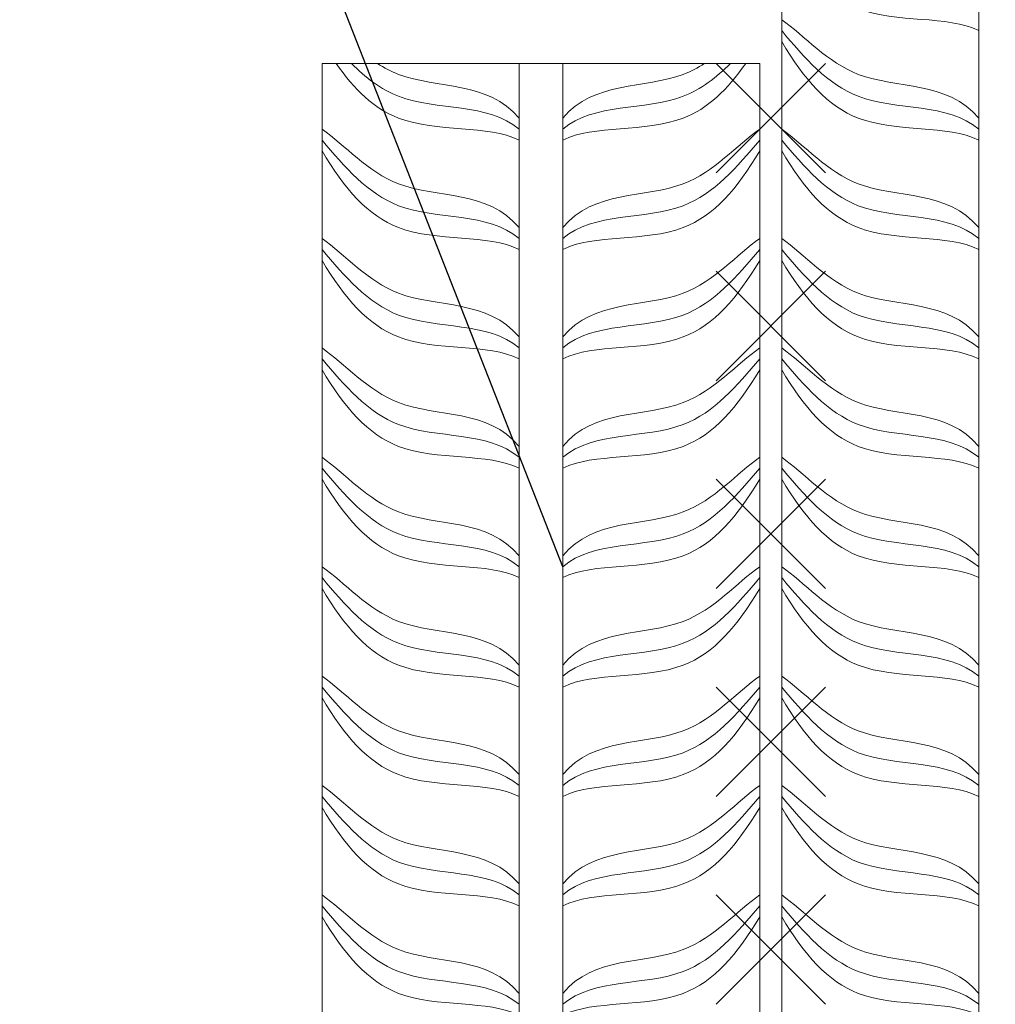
# Model space of a CAD drawing. Header units: millimetres. Extents: x -33345 to 4712671, y -3392 to 121473.
# Tile 418 of 656: x 2256792 to 2257608, y 81198 to 82023. Entities that reach past the tile are written whole.
import ezdxf

# ---------------------------------------------------------------- set-up
doc = ezdxf.new("R2010")
doc.units = ezdxf.units.MM
for name, color, linetype, lineweight in [('Lina', 7, 'Continuous', 20), ('АСО-Текст', 7, 'Continuous', 20), ('РАЗМЕРЫ', 172, 'Continuous', 13), ('Штриховая-АСО', 8, 'Continuous', 15)]:
    doc.layers.add(name, color=color, linetype=linetype, lineweight=lineweight)
doc.styles.add('RUSS', font='RUSS.shx', dxfattribs={"width": 0.8, "oblique": 15, "height": 250})

# ---------------------------------------------------------------- blocks, each defined once
blk = doc.blocks.new('*U115')
at = {"color": 0, "lineweight": -2}
for p, q in [((-50, 0), (50, -100)), ((-50, -100), (50, 0)), ((-50, -190), (50, -290)), ((-50, -290), (50, -190)), ((-50, -380), (50, -480)), ((-50, -480), (50, -380)), ((-50, -570), (50, -670)), ((-50, -670), (50, -570)), ((-50, -760), (50, -860)), ((-50, -860), (50, -760))]:
    blk.add_line(p, q, dxfattribs=at)
blk = doc.blocks.new('asdfsad')
blk.add_line((1259486.94, -411710.22), (1259016.54, -410510.28))
at = {"layer": 'Lina'}
blk.add_lwpolyline([(1260086.94, -409050.22), (1260086.94, -413250.22), (1259686.94, -413250.22), (1259686.94, -409050.22)], dxfattribs=at)
blk.add_lwpolyline([(1259266.94, -411250.22), (1259666.94, -411250.22), (1259666.94, -415450.22), (1259266.94, -415450.22)], close=True, dxfattribs=at)
at = {"layer": 'Штриховая-АСО'}
blk.add_lwpolyline([(1259906.94, -409057.61), (1259906.94, -413250.22), (1259866.94, -413250.22), (1259866.94, -409042.83)], dxfattribs=at)
blk.add_lwpolyline([(1259446.94, -415450.22), (1259486.94, -415450.22), (1259486.94, -411250.22), (1259446.94, -411250.22)], close=True, dxfattribs=at)
for points, knots in [([(1259686.94, -411130.22), (1259707.76, -411164.8), (1259754.34, -411219.79), (1259838.56, -411205.98), (1259866.94, -411220.22)], [0, 0, 0, 0, 4.609772, 10.310649, 10.310649, 10.310649, 10.310649]), ([(1259686.94, -411130.22), (1259707.76, -411164.8), (1259754.34, -411219.79), (1259838.56, -411205.98), (1259866.94, -411220.22)], [0, 0, 0, 0, 4.609772, 10.310649, 10.310649, 10.310649, 10.310649]), ([(1259686.94, -411210.22), (1259707.76, -411224.8), (1259754.34, -411279.79), (1259838.56, -411265.98), (1259866.94, -411300.22)], [0, 0, 0, 0, 4.609772, 10.310649, 10.310649, 10.310649, 10.310649]), ([(1259686.94, -411220.22), (1259707.76, -411244.8), (1259754.34, -411299.79), (1259838.56, -411285.98), (1259866.94, -411310.22)], [0, 0, 0, 0, 4.609772, 10.310649, 10.310649, 10.310649, 10.310649]), ([(1259686.94, -411230.22), (1259707.76, -411264.8), (1259754.34, -411319.79), (1259838.56, -411305.98), (1259866.94, -411320.22)], [0, 0, 0, 0, 4.609772, 10.310649, 10.310649, 10.310649, 10.310649]), ([(1259279.83, -411250.22), (1259296.63, -411274.32), (1259342.07, -411318.52), (1259418.56, -411305.98), (1259446.94, -411320.22)], [0.946222, 0.946222, 0.946222, 0.946222, 4.609772, 10.310649, 10.310649, 10.310649, 10.310649]), ([(1259293.78, -411250.22), (1259306.61, -411263.05), (1259350.18, -411297.19), (1259418.56, -411285.98), (1259446.94, -411310.22)], [1.939104, 1.939104, 1.939104, 1.939104, 4.609772, 10.310649, 10.310649, 10.310649, 10.310649]), ([(1259317.48, -411250.22), (1259323.6, -411254.14), (1259362.84, -411275.12), (1259418.56, -411265.98), (1259446.94, -411300.22)], [3.48884, 3.48884, 3.48884, 3.48884, 4.609772, 10.310649, 10.310649, 10.310649, 10.310649]), ([(1259616.39, -411250.22), (1259610.28, -411254.14), (1259571.03, -411275.12), (1259515.32, -411265.98), (1259486.94, -411300.22)], [3.48884, 3.48884, 3.48884, 3.48884, 4.609772, 10.310649, 10.310649, 10.310649, 10.310649]), ([(1259640.1, -411250.22), (1259627.26, -411263.05), (1259583.69, -411297.19), (1259515.32, -411285.98), (1259486.94, -411310.22)], [1.939104, 1.939104, 1.939104, 1.939104, 4.609772, 10.310649, 10.310649, 10.310649, 10.310649]), ([(1259654.05, -411250.22), (1259637.24, -411274.32), (1259591.8, -411318.52), (1259515.32, -411305.98), (1259486.94, -411320.22)], [0.946222, 0.946222, 0.946222, 0.946222, 4.609772, 10.310649, 10.310649, 10.310649, 10.310649]), ([(1259266.94, -411310.22), (1259287.76, -411324.8), (1259334.34, -411379.79), (1259418.56, -411365.98), (1259446.94, -411400.22)], [0, 0, 0, 0, 4.609772, 10.310649, 10.310649, 10.310649, 10.310649]), ([(1259266.94, -411310.22), (1259287.76, -411324.8), (1259334.34, -411379.79), (1259418.56, -411365.98), (1259446.94, -411400.22)], [0, 0, 0, 0, 4.609772, 10.310649, 10.310649, 10.310649, 10.310649]), ([(1259666.94, -411310.22), (1259646.11, -411324.8), (1259599.53, -411379.79), (1259515.32, -411365.98), (1259486.94, -411400.22)], [0, 0, 0, 0, 4.609772, 10.310649, 10.310649, 10.310649, 10.310649]), ([(1259666.94, -411310.22), (1259646.11, -411324.8), (1259599.53, -411379.79), (1259515.32, -411365.98), (1259486.94, -411400.22)], [0, 0, 0, 0, 4.609772, 10.310649, 10.310649, 10.310649, 10.310649]), ([(1259686.94, -411310.22), (1259707.76, -411324.8), (1259754.34, -411379.79), (1259838.56, -411365.98), (1259866.94, -411400.22)], [0, 0, 0, 0, 4.609772, 10.310649, 10.310649, 10.310649, 10.310649]), ([(1259686.94, -411310.22), (1259707.76, -411324.8), (1259754.34, -411379.79), (1259838.56, -411365.98), (1259866.94, -411400.22)], [0, 0, 0, 0, 4.609772, 10.310649, 10.310649, 10.310649, 10.310649]), ([(1259266.94, -411320.22), (1259287.76, -411344.8), (1259334.34, -411399.79), (1259418.56, -411385.98), (1259446.94, -411410.22)], [0, 0, 0, 0, 4.609772, 10.310649, 10.310649, 10.310649, 10.310649]), ([(1259266.94, -411320.22), (1259287.76, -411344.8), (1259334.34, -411399.79), (1259418.56, -411385.98), (1259446.94, -411410.22)], [0, 0, 0, 0, 4.609772, 10.310649, 10.310649, 10.310649, 10.310649]), ([(1259666.94, -411320.22), (1259646.11, -411344.8), (1259599.53, -411399.79), (1259515.32, -411385.98), (1259486.94, -411410.22)], [0, 0, 0, 0, 4.609772, 10.310649, 10.310649, 10.310649, 10.310649]), ([(1259666.94, -411320.22), (1259646.11, -411344.8), (1259599.53, -411399.79), (1259515.32, -411385.98), (1259486.94, -411410.22)], [0, 0, 0, 0, 4.609772, 10.310649, 10.310649, 10.310649, 10.310649]), ([(1259686.94, -411320.22), (1259707.76, -411344.8), (1259754.34, -411399.79), (1259838.56, -411385.98), (1259866.94, -411410.22)], [0, 0, 0, 0, 4.609772, 10.310649, 10.310649, 10.310649, 10.310649]), ([(1259686.94, -411320.22), (1259707.76, -411344.8), (1259754.34, -411399.79), (1259838.56, -411385.98), (1259866.94, -411410.22)], [0, 0, 0, 0, 4.609772, 10.310649, 10.310649, 10.310649, 10.310649]), ([(1259266.94, -411330.22), (1259287.76, -411364.8), (1259334.34, -411419.79), (1259418.56, -411405.98), (1259446.94, -411420.22)], [0, 0, 0, 0, 4.609772, 10.310649, 10.310649, 10.310649, 10.310649]), ([(1259266.94, -411330.22), (1259287.76, -411364.8), (1259334.34, -411419.79), (1259418.56, -411405.98), (1259446.94, -411420.22)], [0, 0, 0, 0, 4.609772, 10.310649, 10.310649, 10.310649, 10.310649]), ([(1259666.94, -411330.22), (1259646.11, -411364.8), (1259599.53, -411419.79), (1259515.32, -411405.98), (1259486.94, -411420.22)], [0, 0, 0, 0, 4.609772, 10.310649, 10.310649, 10.310649, 10.310649]), ([(1259666.94, -411330.22), (1259646.11, -411364.8), (1259599.53, -411419.79), (1259515.32, -411405.98), (1259486.94, -411420.22)], [0, 0, 0, 0, 4.609772, 10.310649, 10.310649, 10.310649, 10.310649]), ([(1259686.94, -411330.22), (1259707.76, -411364.8), (1259754.34, -411419.79), (1259838.56, -411405.98), (1259866.94, -411420.22)], [0, 0, 0, 0, 4.609772, 10.310649, 10.310649, 10.310649, 10.310649]), ([(1259686.94, -411330.22), (1259707.76, -411364.8), (1259754.34, -411419.79), (1259838.56, -411405.98), (1259866.94, -411420.22)], [0, 0, 0, 0, 4.609772, 10.310649, 10.310649, 10.310649, 10.310649]), ([(1259266.94, -411410.22), (1259287.76, -411424.8), (1259334.34, -411479.79), (1259418.56, -411465.98), (1259446.94, -411500.22)], [0, 0, 0, 0, 4.609772, 10.310649, 10.310649, 10.310649, 10.310649]), ([(1259666.94, -411410.22), (1259646.11, -411424.8), (1259599.53, -411479.79), (1259515.32, -411465.98), (1259486.94, -411500.22)], [0, 0, 0, 0, 4.609772, 10.310649, 10.310649, 10.310649, 10.310649]), ([(1259686.94, -411410.22), (1259707.76, -411424.8), (1259754.34, -411479.79), (1259838.56, -411465.98), (1259866.94, -411500.22)], [0, 0, 0, 0, 4.609772, 10.310649, 10.310649, 10.310649, 10.310649]), ([(1259266.94, -411420.22), (1259287.76, -411444.8), (1259334.34, -411499.79), (1259418.56, -411485.98), (1259446.94, -411510.22)], [0, 0, 0, 0, 4.609772, 10.310649, 10.310649, 10.310649, 10.310649]), ([(1259666.94, -411420.22), (1259646.11, -411444.8), (1259599.53, -411499.79), (1259515.32, -411485.98), (1259486.94, -411510.22)], [0, 0, 0, 0, 4.609772, 10.310649, 10.310649, 10.310649, 10.310649]), ([(1259686.94, -411420.22), (1259707.76, -411444.8), (1259754.34, -411499.79), (1259838.56, -411485.98), (1259866.94, -411510.22)], [0, 0, 0, 0, 4.609772, 10.310649, 10.310649, 10.310649, 10.310649]), ([(1259266.94, -411430.22), (1259287.76, -411464.8), (1259334.34, -411519.79), (1259418.56, -411505.98), (1259446.94, -411520.22)], [0, 0, 0, 0, 4.609772, 10.310649, 10.310649, 10.310649, 10.310649]), ([(1259666.94, -411430.22), (1259646.11, -411464.8), (1259599.53, -411519.79), (1259515.32, -411505.98), (1259486.94, -411520.22)], [0, 0, 0, 0, 4.609772, 10.310649, 10.310649, 10.310649, 10.310649]), ([(1259686.94, -411430.22), (1259707.76, -411464.8), (1259754.34, -411519.79), (1259838.56, -411505.98), (1259866.94, -411520.22)], [0, 0, 0, 0, 4.609772, 10.310649, 10.310649, 10.310649, 10.310649]), ([(1259266.94, -411510.22), (1259287.76, -411524.8), (1259334.34, -411579.79), (1259418.56, -411565.98), (1259446.94, -411600.22)], [0, 0, 0, 0, 4.609772, 10.310649, 10.310649, 10.310649, 10.310649]), ([(1259266.94, -411510.22), (1259287.76, -411524.8), (1259334.34, -411579.79), (1259418.56, -411565.98), (1259446.94, -411600.22)], [0, 0, 0, 0, 4.609772, 10.310649, 10.310649, 10.310649, 10.310649]), ([(1259666.94, -411510.22), (1259646.11, -411524.8), (1259599.53, -411579.79), (1259515.32, -411565.98), (1259486.94, -411600.22)], [0, 0, 0, 0, 4.609772, 10.310649, 10.310649, 10.310649, 10.310649]), ([(1259666.94, -411510.22), (1259646.11, -411524.8), (1259599.53, -411579.79), (1259515.32, -411565.98), (1259486.94, -411600.22)], [0, 0, 0, 0, 4.609772, 10.310649, 10.310649, 10.310649, 10.310649]), ([(1259686.94, -411510.22), (1259707.76, -411524.8), (1259754.34, -411579.79), (1259838.56, -411565.98), (1259866.94, -411600.22)], [0, 0, 0, 0, 4.609772, 10.310649, 10.310649, 10.310649, 10.310649]), ([(1259686.94, -411510.22), (1259707.76, -411524.8), (1259754.34, -411579.79), (1259838.56, -411565.98), (1259866.94, -411600.22)], [0, 0, 0, 0, 4.609772, 10.310649, 10.310649, 10.310649, 10.310649]), ([(1259266.94, -411520.22), (1259287.76, -411544.8), (1259334.34, -411599.79), (1259418.56, -411585.98), (1259446.94, -411610.22)], [0, 0, 0, 0, 4.609772, 10.310649, 10.310649, 10.310649, 10.310649]), ([(1259266.94, -411520.22), (1259287.76, -411544.8), (1259334.34, -411599.79), (1259418.56, -411585.98), (1259446.94, -411610.22)], [0, 0, 0, 0, 4.609772, 10.310649, 10.310649, 10.310649, 10.310649]), ([(1259666.94, -411520.22), (1259646.11, -411544.8), (1259599.53, -411599.79), (1259515.32, -411585.98), (1259486.94, -411610.22)], [0, 0, 0, 0, 4.609772, 10.310649, 10.310649, 10.310649, 10.310649]), ([(1259666.94, -411520.22), (1259646.11, -411544.8), (1259599.53, -411599.79), (1259515.32, -411585.98), (1259486.94, -411610.22)], [0, 0, 0, 0, 4.609772, 10.310649, 10.310649, 10.310649, 10.310649]), ([(1259686.94, -411520.22), (1259707.76, -411544.8), (1259754.34, -411599.79), (1259838.56, -411585.98), (1259866.94, -411610.22)], [0, 0, 0, 0, 4.609772, 10.310649, 10.310649, 10.310649, 10.310649]), ([(1259686.94, -411520.22), (1259707.76, -411544.8), (1259754.34, -411599.79), (1259838.56, -411585.98), (1259866.94, -411610.22)], [0, 0, 0, 0, 4.609772, 10.310649, 10.310649, 10.310649, 10.310649]), ([(1259266.94, -411530.22), (1259287.76, -411564.8), (1259334.34, -411619.79), (1259418.56, -411605.98), (1259446.94, -411620.22)], [0, 0, 0, 0, 4.609772, 10.310649, 10.310649, 10.310649, 10.310649]), ([(1259266.94, -411530.22), (1259287.76, -411564.8), (1259334.34, -411619.79), (1259418.56, -411605.98), (1259446.94, -411620.22)], [0, 0, 0, 0, 4.609772, 10.310649, 10.310649, 10.310649, 10.310649]), ([(1259666.94, -411530.22), (1259646.11, -411564.8), (1259599.53, -411619.79), (1259515.32, -411605.98), (1259486.94, -411620.22)], [0, 0, 0, 0, 4.609772, 10.310649, 10.310649, 10.310649, 10.310649]), ([(1259666.94, -411530.22), (1259646.11, -411564.8), (1259599.53, -411619.79), (1259515.32, -411605.98), (1259486.94, -411620.22)], [0, 0, 0, 0, 4.609772, 10.310649, 10.310649, 10.310649, 10.310649]), ([(1259686.94, -411530.22), (1259707.76, -411564.8), (1259754.34, -411619.79), (1259838.56, -411605.98), (1259866.94, -411620.22)], [0, 0, 0, 0, 4.609772, 10.310649, 10.310649, 10.310649, 10.310649]), ([(1259686.94, -411530.22), (1259707.76, -411564.8), (1259754.34, -411619.79), (1259838.56, -411605.98), (1259866.94, -411620.22)], [0, 0, 0, 0, 4.609772, 10.310649, 10.310649, 10.310649, 10.310649]), ([(1259266.94, -411610.22), (1259287.76, -411624.8), (1259334.34, -411679.79), (1259418.56, -411665.98), (1259446.94, -411700.22)], [0, 0, 0, 0, 4.609772, 10.310649, 10.310649, 10.310649, 10.310649]), ([(1259666.94, -411610.22), (1259646.11, -411624.8), (1259599.53, -411679.79), (1259515.32, -411665.98), (1259486.94, -411700.22)], [0, 0, 0, 0, 4.609772, 10.310649, 10.310649, 10.310649, 10.310649]), ([(1259686.94, -411610.22), (1259707.76, -411624.8), (1259754.34, -411679.79), (1259838.56, -411665.98), (1259866.94, -411700.22)], [0, 0, 0, 0, 4.609772, 10.310649, 10.310649, 10.310649, 10.310649]), ([(1259266.94, -411620.22), (1259287.76, -411644.8), (1259334.34, -411699.79), (1259418.56, -411685.98), (1259446.94, -411710.22)], [0, 0, 0, 0, 4.609772, 10.310649, 10.310649, 10.310649, 10.310649]), ([(1259666.94, -411620.22), (1259646.11, -411644.8), (1259599.53, -411699.79), (1259515.32, -411685.98), (1259486.94, -411710.22)], [0, 0, 0, 0, 4.609772, 10.310649, 10.310649, 10.310649, 10.310649]), ([(1259686.94, -411620.22), (1259707.76, -411644.8), (1259754.34, -411699.79), (1259838.56, -411685.98), (1259866.94, -411710.22)], [0, 0, 0, 0, 4.609772, 10.310649, 10.310649, 10.310649, 10.310649]), ([(1259266.94, -411630.22), (1259287.76, -411664.8), (1259334.34, -411719.79), (1259418.56, -411705.98), (1259446.94, -411720.22)], [0, 0, 0, 0, 4.609772, 10.310649, 10.310649, 10.310649, 10.310649]), ([(1259666.94, -411630.22), (1259646.11, -411664.8), (1259599.53, -411719.79), (1259515.32, -411705.98), (1259486.94, -411720.22)], [0, 0, 0, 0, 4.609772, 10.310649, 10.310649, 10.310649, 10.310649]), ([(1259686.94, -411630.22), (1259707.76, -411664.8), (1259754.34, -411719.79), (1259838.56, -411705.98), (1259866.94, -411720.22)], [0, 0, 0, 0, 4.609772, 10.310649, 10.310649, 10.310649, 10.310649]), ([(1259266.94, -411710.22), (1259287.76, -411724.8), (1259334.34, -411779.79), (1259418.56, -411765.98), (1259446.94, -411800.22)], [0, 0, 0, 0, 4.609772, 10.310649, 10.310649, 10.310649, 10.310649]), ([(1259266.94, -411710.22), (1259287.76, -411724.8), (1259334.34, -411779.79), (1259418.56, -411765.98), (1259446.94, -411800.22)], [0, 0, 0, 0, 4.609772, 10.310649, 10.310649, 10.310649, 10.310649]), ([(1259666.94, -411710.22), (1259646.11, -411724.8), (1259599.53, -411779.79), (1259515.32, -411765.98), (1259486.94, -411800.22)], [0, 0, 0, 0, 4.609772, 10.310649, 10.310649, 10.310649, 10.310649]), ([(1259666.94, -411710.22), (1259646.11, -411724.8), (1259599.53, -411779.79), (1259515.32, -411765.98), (1259486.94, -411800.22)], [0, 0, 0, 0, 4.609772, 10.310649, 10.310649, 10.310649, 10.310649]), ([(1259686.94, -411710.22), (1259707.76, -411724.8), (1259754.34, -411779.79), (1259838.56, -411765.98), (1259866.94, -411800.22)], [0, 0, 0, 0, 4.609772, 10.310649, 10.310649, 10.310649, 10.310649]), ([(1259686.94, -411710.22), (1259707.76, -411724.8), (1259754.34, -411779.79), (1259838.56, -411765.98), (1259866.94, -411800.22)], [0, 0, 0, 0, 4.609772, 10.310649, 10.310649, 10.310649, 10.310649]), ([(1259266.94, -411720.22), (1259287.76, -411744.8), (1259334.34, -411799.79), (1259418.56, -411785.98), (1259446.94, -411810.22)], [0, 0, 0, 0, 4.609772, 10.310649, 10.310649, 10.310649, 10.310649]), ([(1259266.94, -411720.22), (1259287.76, -411744.8), (1259334.34, -411799.79), (1259418.56, -411785.98), (1259446.94, -411810.22)], [0, 0, 0, 0, 4.609772, 10.310649, 10.310649, 10.310649, 10.310649]), ([(1259666.94, -411720.22), (1259646.11, -411744.8), (1259599.53, -411799.79), (1259515.32, -411785.98), (1259486.94, -411810.22)], [0, 0, 0, 0, 4.609772, 10.310649, 10.310649, 10.310649, 10.310649]), ([(1259666.94, -411720.22), (1259646.11, -411744.8), (1259599.53, -411799.79), (1259515.32, -411785.98), (1259486.94, -411810.22)], [0, 0, 0, 0, 4.609772, 10.310649, 10.310649, 10.310649, 10.310649]), ([(1259686.94, -411720.22), (1259707.76, -411744.8), (1259754.34, -411799.79), (1259838.56, -411785.98), (1259866.94, -411810.22)], [0, 0, 0, 0, 4.609772, 10.310649, 10.310649, 10.310649, 10.310649]), ([(1259686.94, -411720.22), (1259707.76, -411744.8), (1259754.34, -411799.79), (1259838.56, -411785.98), (1259866.94, -411810.22)], [0, 0, 0, 0, 4.609772, 10.310649, 10.310649, 10.310649, 10.310649]), ([(1259266.94, -411730.22), (1259287.76, -411764.8), (1259334.34, -411819.79), (1259418.56, -411805.98), (1259446.94, -411820.22)], [0, 0, 0, 0, 4.609772, 10.310649, 10.310649, 10.310649, 10.310649]), ([(1259266.94, -411730.22), (1259287.76, -411764.8), (1259334.34, -411819.79), (1259418.56, -411805.98), (1259446.94, -411820.22)], [0, 0, 0, 0, 4.609772, 10.310649, 10.310649, 10.310649, 10.310649]), ([(1259666.94, -411730.22), (1259646.11, -411764.8), (1259599.53, -411819.79), (1259515.32, -411805.98), (1259486.94, -411820.22)], [0, 0, 0, 0, 4.609772, 10.310649, 10.310649, 10.310649, 10.310649]), ([(1259666.94, -411730.22), (1259646.11, -411764.8), (1259599.53, -411819.79), (1259515.32, -411805.98), (1259486.94, -411820.22)], [0, 0, 0, 0, 4.609772, 10.310649, 10.310649, 10.310649, 10.310649]), ([(1259686.94, -411730.22), (1259707.76, -411764.8), (1259754.34, -411819.79), (1259838.56, -411805.98), (1259866.94, -411820.22)], [0, 0, 0, 0, 4.609772, 10.310649, 10.310649, 10.310649, 10.310649]), ([(1259686.94, -411730.22), (1259707.76, -411764.8), (1259754.34, -411819.79), (1259838.56, -411805.98), (1259866.94, -411820.22)], [0, 0, 0, 0, 4.609772, 10.310649, 10.310649, 10.310649, 10.310649]), ([(1259266.94, -411810.22), (1259287.76, -411824.8), (1259334.34, -411879.79), (1259418.56, -411865.98), (1259446.94, -411900.22)], [0, 0, 0, 0, 4.609772, 10.310649, 10.310649, 10.310649, 10.310649]), ([(1259666.94, -411810.22), (1259646.11, -411824.8), (1259599.53, -411879.79), (1259515.32, -411865.98), (1259486.94, -411900.22)], [0, 0, 0, 0, 4.609772, 10.310649, 10.310649, 10.310649, 10.310649]), ([(1259686.94, -411810.22), (1259707.76, -411824.8), (1259754.34, -411879.79), (1259838.56, -411865.98), (1259866.94, -411900.22)], [0, 0, 0, 0, 4.609772, 10.310649, 10.310649, 10.310649, 10.310649]), ([(1259266.94, -411820.22), (1259287.76, -411844.8), (1259334.34, -411899.79), (1259418.56, -411885.98), (1259446.94, -411910.22)], [0, 0, 0, 0, 4.609772, 10.310649, 10.310649, 10.310649, 10.310649]), ([(1259666.94, -411820.22), (1259646.11, -411844.8), (1259599.53, -411899.79), (1259515.32, -411885.98), (1259486.94, -411910.22)], [0, 0, 0, 0, 4.609772, 10.310649, 10.310649, 10.310649, 10.310649]), ([(1259686.94, -411820.22), (1259707.76, -411844.8), (1259754.34, -411899.79), (1259838.56, -411885.98), (1259866.94, -411910.22)], [0, 0, 0, 0, 4.609772, 10.310649, 10.310649, 10.310649, 10.310649]), ([(1259266.94, -411830.22), (1259287.76, -411864.8), (1259334.34, -411919.79), (1259418.56, -411905.98), (1259446.94, -411920.22)], [0, 0, 0, 0, 4.609772, 10.310649, 10.310649, 10.310649, 10.310649]), ([(1259666.94, -411830.22), (1259646.11, -411864.8), (1259599.53, -411919.79), (1259515.32, -411905.98), (1259486.94, -411920.22)], [0, 0, 0, 0, 4.609772, 10.310649, 10.310649, 10.310649, 10.310649]), ([(1259686.94, -411830.22), (1259707.76, -411864.8), (1259754.34, -411919.79), (1259838.56, -411905.98), (1259866.94, -411920.22)], [0, 0, 0, 0, 4.609772, 10.310649, 10.310649, 10.310649, 10.310649]), ([(1259266.94, -411910.22), (1259287.76, -411924.8), (1259334.34, -411979.79), (1259418.56, -411965.98), (1259446.94, -412000.22)], [0, 0, 0, 0, 4.609772, 10.310649, 10.310649, 10.310649, 10.310649]), ([(1259266.94, -411910.22), (1259287.76, -411924.8), (1259334.34, -411979.79), (1259418.56, -411965.98), (1259446.94, -412000.22)], [0, 0, 0, 0, 4.609772, 10.310649, 10.310649, 10.310649, 10.310649]), ([(1259666.94, -411910.22), (1259646.11, -411924.8), (1259599.53, -411979.79), (1259515.32, -411965.98), (1259486.94, -412000.22)], [0, 0, 0, 0, 4.609772, 10.310649, 10.310649, 10.310649, 10.310649]), ([(1259666.94, -411910.22), (1259646.11, -411924.8), (1259599.53, -411979.79), (1259515.32, -411965.98), (1259486.94, -412000.22)], [0, 0, 0, 0, 4.609772, 10.310649, 10.310649, 10.310649, 10.310649]), ([(1259686.94, -411910.22), (1259707.76, -411924.8), (1259754.34, -411979.79), (1259838.56, -411965.98), (1259866.94, -412000.22)], [0, 0, 0, 0, 4.609772, 10.310649, 10.310649, 10.310649, 10.310649]), ([(1259686.94, -411910.22), (1259707.76, -411924.8), (1259754.34, -411979.79), (1259838.56, -411965.98), (1259866.94, -412000.22)], [0, 0, 0, 0, 4.609772, 10.310649, 10.310649, 10.310649, 10.310649]), ([(1259266.94, -411920.22), (1259287.76, -411944.8), (1259334.34, -411999.79), (1259418.56, -411985.98), (1259446.94, -412010.22)], [0, 0, 0, 0, 4.609772, 10.310649, 10.310649, 10.310649, 10.310649]), ([(1259266.94, -411920.22), (1259287.76, -411944.8), (1259334.34, -411999.79), (1259418.56, -411985.98), (1259446.94, -412010.22)], [0, 0, 0, 0, 4.609772, 10.310649, 10.310649, 10.310649, 10.310649]), ([(1259666.94, -411920.22), (1259646.11, -411944.8), (1259599.53, -411999.79), (1259515.32, -411985.98), (1259486.94, -412010.22)], [0, 0, 0, 0, 4.609772, 10.310649, 10.310649, 10.310649, 10.310649]), ([(1259666.94, -411920.22), (1259646.11, -411944.8), (1259599.53, -411999.79), (1259515.32, -411985.98), (1259486.94, -412010.22)], [0, 0, 0, 0, 4.609772, 10.310649, 10.310649, 10.310649, 10.310649]), ([(1259686.94, -411920.22), (1259707.76, -411944.8), (1259754.34, -411999.79), (1259838.56, -411985.98), (1259866.94, -412010.22)], [0, 0, 0, 0, 4.609772, 10.310649, 10.310649, 10.310649, 10.310649]), ([(1259686.94, -411920.22), (1259707.76, -411944.8), (1259754.34, -411999.79), (1259838.56, -411985.98), (1259866.94, -412010.22)], [0, 0, 0, 0, 4.609772, 10.310649, 10.310649, 10.310649, 10.310649]), ([(1259266.94, -411930.22), (1259287.76, -411964.8), (1259334.34, -412019.79), (1259418.56, -412005.98), (1259446.94, -412020.22)], [0, 0, 0, 0, 4.609772, 10.310649, 10.310649, 10.310649, 10.310649]), ([(1259266.94, -411930.22), (1259287.76, -411964.8), (1259334.34, -412019.79), (1259418.56, -412005.98), (1259446.94, -412020.22)], [0, 0, 0, 0, 4.609772, 10.310649, 10.310649, 10.310649, 10.310649]), ([(1259666.94, -411930.22), (1259646.11, -411964.8), (1259599.53, -412019.79), (1259515.32, -412005.98), (1259486.94, -412020.22)], [0, 0, 0, 0, 4.609772, 10.310649, 10.310649, 10.310649, 10.310649]), ([(1259666.94, -411930.22), (1259646.11, -411964.8), (1259599.53, -412019.79), (1259515.32, -412005.98), (1259486.94, -412020.22)], [0, 0, 0, 0, 4.609772, 10.310649, 10.310649, 10.310649, 10.310649]), ([(1259686.94, -411930.22), (1259707.76, -411964.8), (1259754.34, -412019.79), (1259838.56, -412005.98), (1259866.94, -412020.22)], [0, 0, 0, 0, 4.609772, 10.310649, 10.310649, 10.310649, 10.310649]), ([(1259686.94, -411930.22), (1259707.76, -411964.8), (1259754.34, -412019.79), (1259838.56, -412005.98), (1259866.94, -412020.22)], [0, 0, 0, 0, 4.609772, 10.310649, 10.310649, 10.310649, 10.310649]), ([(1259266.94, -412010.22), (1259287.76, -412024.8), (1259334.34, -412079.79), (1259418.56, -412065.98), (1259446.94, -412100.22)], [0, 0, 0, 0, 4.609772, 10.310649, 10.310649, 10.310649, 10.310649]), ([(1259666.94, -412010.22), (1259646.11, -412024.8), (1259599.53, -412079.79), (1259515.32, -412065.98), (1259486.94, -412100.22)], [0, 0, 0, 0, 4.609772, 10.310649, 10.310649, 10.310649, 10.310649]), ([(1259686.94, -412010.22), (1259707.76, -412024.8), (1259754.34, -412079.79), (1259838.56, -412065.98), (1259866.94, -412100.22)], [0, 0, 0, 0, 4.609772, 10.310649, 10.310649, 10.310649, 10.310649]), ([(1259266.94, -412020.22), (1259287.76, -412044.8), (1259334.34, -412099.79), (1259418.56, -412085.98), (1259446.94, -412110.22)], [0, 0, 0, 0, 4.609772, 10.310649, 10.310649, 10.310649, 10.310649]), ([(1259666.94, -412020.22), (1259646.11, -412044.8), (1259599.53, -412099.79), (1259515.32, -412085.98), (1259486.94, -412110.22)], [0, 0, 0, 0, 4.609772, 10.310649, 10.310649, 10.310649, 10.310649]), ([(1259686.94, -412020.22), (1259707.76, -412044.8), (1259754.34, -412099.79), (1259838.56, -412085.98), (1259866.94, -412110.22)], [0, 0, 0, 0, 4.609772, 10.310649, 10.310649, 10.310649, 10.310649]), ([(1259266.94, -412030.22), (1259287.76, -412064.8), (1259334.34, -412119.79), (1259418.56, -412105.98), (1259446.94, -412120.22)], [0, 0, 0, 0, 4.609772, 10.310649, 10.310649, 10.310649, 10.310649]), ([(1259666.94, -412030.22), (1259646.11, -412064.8), (1259599.53, -412119.79), (1259515.32, -412105.98), (1259486.94, -412120.22)], [0, 0, 0, 0, 4.609772, 10.310649, 10.310649, 10.310649, 10.310649]), ([(1259686.94, -412030.22), (1259707.76, -412064.8), (1259754.34, -412119.79), (1259838.56, -412105.98), (1259866.94, -412120.22)], [0, 0, 0, 0, 4.609772, 10.310649, 10.310649, 10.310649, 10.310649])]:
    blk.add_open_spline(points, degree=3, knots=knots, dxfattribs=at)
at = {"layer": 'РАЗМЕРЫ', "lineweight": 30}
blk.add_blockref('*U115', (1259676.94, -411250.22), dxfattribs=at)
at = {"layer": 'АСО-Текст', "insert": (1261977.53, -411212.62), "char_height": 300, "width": 4488.2727, "attachment_point": 1, "style": 'RUSS'}
blk.add_mtext('\\pi747.65909;Накладки Н1,Н2', dxfattribs=at)

msp = doc.modelspace()

# ---------------------------------------------------------------- block references
at = {"lineweight": 25, "xscale": 0.9162906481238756, "yscale": 0.9162906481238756, "zscale": 0.9162906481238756}
for p in [(1061190.092, 458811.149, 1359241.5), (1103190.092, 458811.149, 1359241.5)]:
    msp.add_blockref('asdfsad', p, dxfattribs=at)

doc.saveas('drawing.dxf')
